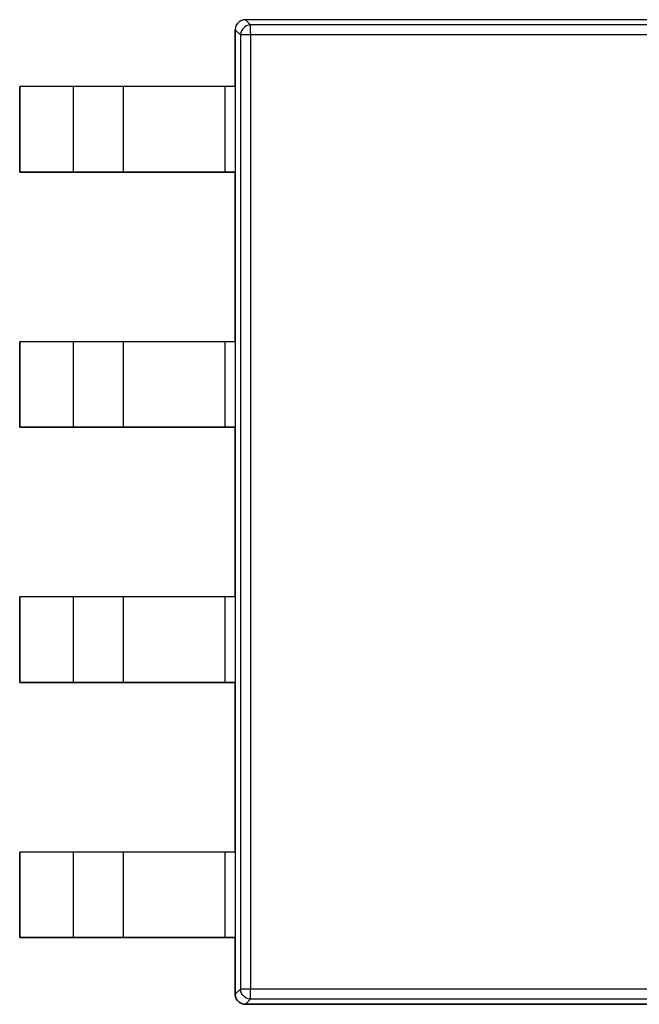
# Model space of a CAD drawing. Header units: inches. Extents: x 0 to 474, y -297 to 0.
# Tile 274 of 303: x 250.86 to 253.94, y -134.72 to -129.82. Entities that reach past the tile are written whole.
import ezdxf

# ---------------------------------------------------------------- set-up
doc = ezdxf.new("R2010")
doc.units = ezdxf.units.IN
doc.header["$MEASUREMENT"] = 0

msp = doc.modelspace()

# ---------------------------------------------------------------- linework, layer by layer
at = {"color": 7, "true_color": 0xffffff}
for p, q in [((251.9378, -129.8488), (251.9338, -129.8598)), ((251.9378, -129.8488), (251.9338, -129.8598)), ((251.9378, -129.8488), (251.9338, -129.8598)), ((251.9438, -129.8398), (251.9378, -129.8488)), ((251.9438, -129.8398), (251.9378, -129.8488)), ((251.9438, -129.8398), (251.9378, -129.8488)), ((251.9518, -129.8318), (251.9438, -129.8398)), ((251.9518, -129.8318), (251.9438, -129.8398)), ((251.9518, -129.8318), (251.9438, -129.8398)), ((251.9608, -129.8258), (251.9518, -129.8318)), ((251.9608, -129.8258), (251.9518, -129.8318)), ((251.9608, -129.8258), (251.9518, -129.8318)), ((251.9718, -129.8218), (251.9608, -129.8258)), ((251.9718, -129.8218), (251.9608, -129.8258)), ((251.9718, -129.8218), (251.9608, -129.8258)), ((251.9828, -129.8208), (251.9718, -129.8218)), ((251.9828, -129.8208), (251.9718, -129.8218)), ((251.9828, -129.8208), (251.9718, -129.8218)), ((255.7828, -129.8208), (251.9828, -129.8208)), ((251.9828, -129.8208), (251.9828, -129.8208)), ((251.9828, -129.8208), (251.9828, -129.8208)), ((251.9828, -129.8208), (251.9828, -129.8208)), ((252.0088, -129.8468), (251.9828, -129.8208)), ((255.7828, -129.8208), (251.9828, -129.8208)), ((255.7828, -129.8208), (251.9828, -129.8208)), ((251.9978, -129.8488), (251.9868, -129.8518)), ((252.0088, -129.8468), (251.9978, -129.8488)), ((252.0088, -129.8488), (252.0088, -129.8468)), ((255.2668, -129.8468), (252.0088, -129.8468)), ((252.0088, -129.8528), (252.0088, -129.8488)), ((251.9338, -129.8598), (251.9328, -129.8708)), ((251.9338, -129.8598), (251.9328, -129.8708)), ((251.9338, -129.8598), (251.9328, -129.8708)), ((251.9328, -129.8708), (251.9328, -130.1538)), ((251.9328, -129.8708), (251.9328, -129.8708)), ((251.9328, -129.8708), (251.9328, -129.8708)), ((251.9328, -129.8708), (251.9328, -129.8708)), ((251.9328, -129.8708), (251.9328, -134.6708)), ((251.9588, -129.8968), (251.9328, -129.8708)), ((251.9328, -130.1538), (251.9328, -129.8708)), ((251.9598, -129.8858), (251.9588, -129.8968)), ((251.9608, -129.8968), (251.9588, -129.8968)), ((251.9588, -129.8968), (251.9588, -134.6448)), ((251.9638, -129.8758), (251.9598, -129.8858)), ((251.9638, -129.8968), (251.9608, -129.8968)), ((251.9698, -129.8658), (251.9638, -129.8758)), ((251.9698, -129.8968), (251.9638, -129.8968)), ((251.9778, -129.8578), (251.9698, -129.8658)), ((251.9778, -129.8968), (251.9698, -129.8968)), ((251.9868, -129.8518), (251.9778, -129.8578)), ((251.9878, -129.8968), (251.9778, -129.8968)), ((251.9978, -129.8968), (251.9878, -129.8968)), ((252.0088, -129.8968), (251.9978, -129.8968)), ((252.0088, -129.8588), (252.0088, -129.8528)), ((252.0088, -129.8668), (252.0088, -129.8588)), ((252.0088, -129.8758), (252.0088, -129.8668)), ((252.0088, -129.8858), (252.0088, -129.8758)), ((252.0088, -129.8858), (252.0088, -129.8968)), ((252.0088, -129.8968), (252.0088, -134.6448)), ((255.2668, -129.8968), (252.0088, -129.8968)), ((251.9328, -130.1538), (250.8598, -130.1538)), ((250.8598, -130.1538), (250.8598, -130.5788)), ((251.1268, -130.1538), (250.8598, -130.1538)), ((250.8598, -130.5788), (250.8598, -130.1538)), ((251.1958, -130.1538), (251.1268, -130.1538)), ((251.1268, -130.5788), (251.1268, -130.1538)), ((251.2588, -130.1538), (251.1958, -130.1538)), ((251.3118, -130.1538), (251.2588, -130.1538)), ((251.3518, -130.1538), (251.3118, -130.1538)), ((251.3768, -130.1538), (251.3518, -130.1538)), ((251.4168, -130.1538), (251.3768, -130.1538)), ((251.3768, -130.5788), (251.3768, -130.1538)), ((251.4788, -130.1538), (251.4168, -130.1538)), ((251.5608, -130.1538), (251.4788, -130.1538)), ((251.6588, -130.1538), (251.5608, -130.1538)), ((251.7668, -130.1538), (251.6588, -130.1538)), ((251.8818, -130.1538), (251.7668, -130.1538)), ((251.9328, -130.1538), (251.8818, -130.1538)), ((251.8818, -130.5788), (251.8818, -130.1538)), ((251.9328, -130.1538), (251.9328, -130.5788)), ((250.8598, -130.5788), (251.9328, -130.5788)), ((251.1268, -130.5788), (250.8598, -130.5788)), ((251.1958, -130.5788), (251.1268, -130.5788)), ((251.2588, -130.5788), (251.1958, -130.5788)), ((251.3118, -130.5788), (251.2588, -130.5788)), ((251.3518, -130.5788), (251.3118, -130.5788)), ((251.3768, -130.5788), (251.3518, -130.5788)), ((251.4168, -130.5788), (251.3768, -130.5788)), ((251.4788, -130.5788), (251.4168, -130.5788)), ((251.5608, -130.5788), (251.4788, -130.5788)), ((251.6588, -130.5788), (251.5608, -130.5788)), ((251.7668, -130.5788), (251.6588, -130.5788)), ((251.8818, -130.5788), (251.7668, -130.5788)), ((251.9328, -130.5788), (251.8818, -130.5788)), ((251.9328, -130.5788), (251.9328, -131.4238)), ((251.9328, -131.4238), (251.9328, -130.5788)), ((251.9328, -131.4238), (250.8598, -131.4238)), ((250.8598, -131.4238), (250.8598, -131.8488)), ((251.1268, -131.4238), (250.8598, -131.4238)), ((250.8598, -131.8488), (250.8598, -131.4238)), ((251.1958, -131.4238), (251.1268, -131.4238)), ((251.1268, -131.8488), (251.1268, -131.4238)), ((251.2588, -131.4238), (251.1958, -131.4238)), ((251.3118, -131.4238), (251.2588, -131.4238)), ((251.3518, -131.4238), (251.3118, -131.4238)), ((251.3768, -131.4238), (251.3518, -131.4238)), ((251.4168, -131.4238), (251.3768, -131.4238)), ((251.3768, -131.8488), (251.3768, -131.4238)), ((251.4788, -131.4238), (251.4168, -131.4238)), ((251.5608, -131.4238), (251.4788, -131.4238)), ((251.6588, -131.4238), (251.5608, -131.4238)), ((251.7668, -131.4238), (251.6588, -131.4238)), ((251.8818, -131.4238), (251.7668, -131.4238)), ((251.9328, -131.4238), (251.8818, -131.4238)), ((251.8818, -131.8488), (251.8818, -131.4238)), ((251.9328, -131.4238), (251.9328, -131.8488)), ((250.8598, -131.8488), (251.9328, -131.8488)), ((251.1268, -131.8488), (250.8598, -131.8488)), ((251.1958, -131.8488), (251.1268, -131.8488)), ((251.2588, -131.8488), (251.1958, -131.8488)), ((251.3118, -131.8488), (251.2588, -131.8488)), ((251.3518, -131.8488), (251.3118, -131.8488)), ((251.3768, -131.8488), (251.3518, -131.8488)), ((251.4168, -131.8488), (251.3768, -131.8488)), ((251.4788, -131.8488), (251.4168, -131.8488)), ((251.5608, -131.8488), (251.4788, -131.8488)), ((251.6588, -131.8488), (251.5608, -131.8488)), ((251.7668, -131.8488), (251.6588, -131.8488)), ((251.8818, -131.8488), (251.7668, -131.8488)), ((251.9328, -131.8488), (251.8818, -131.8488)), ((251.9328, -131.8488), (251.9328, -132.6938)), ((251.9328, -132.6938), (251.9328, -131.8488)), ((251.9328, -132.6938), (250.8598, -132.6938)), ((250.8598, -132.6938), (250.8598, -133.1188)), ((251.1268, -132.6938), (250.8598, -132.6938)), ((250.8598, -133.1188), (250.8598, -132.6938)), ((251.1958, -132.6938), (251.1268, -132.6938)), ((251.1268, -133.1188), (251.1268, -132.6938)), ((251.2588, -132.6938), (251.1958, -132.6938)), ((251.3118, -132.6938), (251.2588, -132.6938)), ((251.3518, -132.6938), (251.3118, -132.6938)), ((251.3768, -132.6938), (251.3518, -132.6938)), ((251.4168, -132.6938), (251.3768, -132.6938)), ((251.3768, -133.1188), (251.3768, -132.6938)), ((251.4788, -132.6938), (251.4168, -132.6938)), ((251.5608, -132.6938), (251.4788, -132.6938)), ((251.6588, -132.6938), (251.5608, -132.6938)), ((251.7668, -132.6938), (251.6588, -132.6938)), ((251.8818, -132.6938), (251.7668, -132.6938)), ((251.9328, -132.6938), (251.8818, -132.6938)), ((251.8818, -133.1188), (251.8818, -132.6938)), ((251.9328, -132.6938), (251.9328, -133.1188)), ((250.8598, -133.1188), (251.9328, -133.1188)), ((251.1268, -133.1188), (250.8598, -133.1188)), ((251.1958, -133.1188), (251.1268, -133.1188)), ((251.2588, -133.1188), (251.1958, -133.1188)), ((251.3118, -133.1188), (251.2588, -133.1188)), ((251.3518, -133.1188), (251.3118, -133.1188)), ((251.3768, -133.1188), (251.3518, -133.1188)), ((251.4168, -133.1188), (251.3768, -133.1188)), ((251.4788, -133.1188), (251.4168, -133.1188)), ((251.5608, -133.1188), (251.4788, -133.1188)), ((251.6588, -133.1188), (251.5608, -133.1188)), ((251.7668, -133.1188), (251.6588, -133.1188)), ((251.8818, -133.1188), (251.7668, -133.1188)), ((251.9328, -133.1188), (251.8818, -133.1188)), ((251.9328, -133.1188), (251.9328, -133.9638)), ((251.9328, -133.9638), (251.9328, -133.1188)), ((251.9328, -133.9638), (250.8598, -133.9638)), ((250.8598, -133.9638), (250.8598, -134.3888)), ((251.1268, -133.9638), (250.8598, -133.9638)), ((250.8598, -134.3888), (250.8598, -133.9638)), ((251.1958, -133.9638), (251.1268, -133.9638)), ((251.1268, -134.3888), (251.1268, -133.9638)), ((251.2588, -133.9638), (251.1958, -133.9638)), ((251.3118, -133.9638), (251.2588, -133.9638)), ((251.3518, -133.9638), (251.3118, -133.9638)), ((251.3768, -133.9638), (251.3518, -133.9638)), ((251.4168, -133.9638), (251.3768, -133.9638)), ((251.3768, -134.3888), (251.3768, -133.9638)), ((251.4788, -133.9638), (251.4168, -133.9638)), ((251.5608, -133.9638), (251.4788, -133.9638)), ((251.6588, -133.9638), (251.5608, -133.9638)), ((251.7668, -133.9638), (251.6588, -133.9638)), ((251.8818, -133.9638), (251.7668, -133.9638)), ((251.9328, -133.9638), (251.8818, -133.9638)), ((251.8818, -134.3888), (251.8818, -133.9638)), ((251.9328, -133.9638), (251.9328, -134.3888)), ((250.8598, -134.3888), (251.9328, -134.3888)), ((251.1268, -134.3888), (250.8598, -134.3888)), ((251.1958, -134.3888), (251.1268, -134.3888)), ((251.2588, -134.3888), (251.1958, -134.3888)), ((251.3118, -134.3888), (251.2588, -134.3888)), ((251.3518, -134.3888), (251.3118, -134.3888)), ((251.3768, -134.3888), (251.3518, -134.3888)), ((251.4168, -134.3888), (251.3768, -134.3888)), ((251.4788, -134.3888), (251.4168, -134.3888)), ((251.5608, -134.3888), (251.4788, -134.3888)), ((251.6588, -134.3888), (251.5608, -134.3888)), ((251.7668, -134.3888), (251.6588, -134.3888)), ((251.8818, -134.3888), (251.7668, -134.3888)), ((251.9328, -134.3888), (251.8818, -134.3888)), ((251.9328, -134.3888), (251.9328, -134.6708)), ((251.9328, -134.6708), (251.9328, -134.3888)), ((251.9588, -134.6448), (251.9328, -134.6708)), ((251.9608, -134.6448), (251.9588, -134.6448)), ((251.9598, -134.6558), (251.9588, -134.6448)), ((251.9638, -134.6448), (251.9608, -134.6448)), ((251.9698, -134.6448), (251.9638, -134.6448)), ((251.9778, -134.6448), (251.9698, -134.6448)), ((251.9878, -134.6448), (251.9778, -134.6448)), ((251.9978, -134.6448), (251.9878, -134.6448)), ((252.0088, -134.6448), (251.9978, -134.6448)), ((252.0088, -134.6558), (252.0088, -134.6448)), ((255.2668, -134.6448), (252.0088, -134.6448)), ((251.9328, -134.6708), (251.9338, -134.6818)), ((251.9328, -134.6708), (251.9328, -134.6708)), ((251.9328, -134.6708), (251.9328, -134.6708)), ((251.9338, -134.6818), (251.9328, -134.6708)), ((251.9328, -134.6738), (251.9328, -134.6708)), ((251.9338, -134.6818), (251.9328, -134.6738)), ((251.9338, -134.6818), (251.9378, -134.6928)), ((251.9378, -134.6928), (251.9338, -134.6818)), ((251.9348, -134.6868), (251.9338, -134.6818)), ((251.9378, -134.6928), (251.9348, -134.6868)), ((251.9378, -134.6928), (251.9398, -134.6978)), ((251.9438, -134.7018), (251.9378, -134.6928)), ((251.9398, -134.6978), (251.9378, -134.6928)), ((251.9398, -134.6978), (251.9438, -134.7018)), ((251.9438, -134.7018), (251.9398, -134.6978)), ((251.9638, -134.6668), (251.9598, -134.6558)), ((251.9698, -134.6758), (251.9638, -134.6668)), ((251.9778, -134.6838), (251.9698, -134.6758)), ((251.9868, -134.6898), (251.9778, -134.6838)), ((252.0088, -134.6948), (251.9828, -134.7208)), ((251.9978, -134.6938), (251.9868, -134.6898)), ((252.0088, -134.6948), (251.9978, -134.6938)), ((252.0088, -134.6658), (252.0088, -134.6558)), ((252.0088, -134.6748), (252.0088, -134.6658)), ((252.0088, -134.6828), (252.0088, -134.6748)), ((252.0088, -134.6888), (252.0088, -134.6828)), ((252.0088, -134.6928), (252.0088, -134.6888)), ((252.0088, -134.6928), (252.0088, -134.6948)), ((255.2668, -134.6948), (252.0088, -134.6948)), ((251.9438, -134.7018), (251.9558, -134.7138)), ((251.9518, -134.7098), (251.9438, -134.7018)), ((251.9468, -134.7058), (251.9438, -134.7018)), ((251.9518, -134.7098), (251.9468, -134.7058)), ((251.9608, -134.7158), (251.9518, -134.7098)), ((251.9558, -134.7138), (251.9518, -134.7098)), ((251.9558, -134.7138), (251.9608, -134.7158)), ((251.9608, -134.7158), (251.9558, -134.7138)), ((251.9608, -134.7158), (251.9718, -134.7198)), ((251.9718, -134.7198), (251.9608, -134.7158)), ((251.9668, -134.7178), (251.9608, -134.7158)), ((251.9718, -134.7198), (251.9668, -134.7178)), ((251.9718, -134.7198), (251.9828, -134.7208)), ((251.9828, -134.7208), (251.9718, -134.7198)), ((251.9798, -134.7208), (251.9718, -134.7198)), ((251.9828, -134.7208), (251.9798, -134.7208)), ((251.9828, -134.7208), (255.7828, -134.7208)), ((251.9828, -134.7208), (251.9828, -134.7208)), ((251.9828, -134.7208), (251.9828, -134.7208)), ((255.7828, -134.7208), (251.9828, -134.7208)), ((253.8828, -134.7208), (251.9828, -134.7208)), ((255.7828, -134.7208), (253.8828, -134.7208))]:
    msp.add_line(p, q, dxfattribs=at)
at = {"color": 18, "true_color": 0x000000}
for p, q in [((251.9378, -129.8488), (251.9338, -129.8598)), ((251.9378, -129.8488), (251.9338, -129.8598)), ((251.9378, -129.8488), (251.9338, -129.8598)), ((251.9438, -129.8398), (251.9378, -129.8488)), ((251.9438, -129.8398), (251.9378, -129.8488)), ((251.9438, -129.8398), (251.9378, -129.8488)), ((251.9518, -129.8318), (251.9438, -129.8398)), ((251.9518, -129.8318), (251.9438, -129.8398)), ((251.9518, -129.8318), (251.9438, -129.8398)), ((251.9608, -129.8258), (251.9518, -129.8318)), ((251.9608, -129.8258), (251.9518, -129.8318)), ((251.9608, -129.8258), (251.9518, -129.8318)), ((251.9718, -129.8218), (251.9608, -129.8258)), ((251.9718, -129.8218), (251.9608, -129.8258)), ((251.9718, -129.8218), (251.9608, -129.8258)), ((251.9828, -129.8208), (251.9718, -129.8218)), ((251.9828, -129.8208), (251.9718, -129.8218)), ((251.9828, -129.8208), (251.9718, -129.8218)), ((255.7828, -129.8208), (251.9828, -129.8208)), ((251.9828, -129.8208), (251.9828, -129.8208)), ((251.9828, -129.8208), (251.9828, -129.8208)), ((251.9828, -129.8208), (251.9828, -129.8208)), ((252.0088, -129.8468), (251.9828, -129.8208)), ((255.7828, -129.8208), (251.9828, -129.8208)), ((255.7828, -129.8208), (251.9828, -129.8208)), ((251.9978, -129.8488), (251.9868, -129.8518)), ((252.0088, -129.8468), (251.9978, -129.8488)), ((252.0088, -129.8488), (252.0088, -129.8468)), ((255.2668, -129.8468), (252.0088, -129.8468)), ((252.0088, -129.8528), (252.0088, -129.8488)), ((251.9338, -129.8598), (251.9328, -129.8708)), ((251.9338, -129.8598), (251.9328, -129.8708)), ((251.9338, -129.8598), (251.9328, -129.8708)), ((251.9328, -129.8708), (251.9328, -130.1538)), ((251.9328, -129.8708), (251.9328, -129.8708)), ((251.9328, -129.8708), (251.9328, -129.8708)), ((251.9328, -129.8708), (251.9328, -129.8708)), ((251.9328, -129.8708), (251.9328, -134.6708)), ((251.9588, -129.8968), (251.9328, -129.8708)), ((251.9328, -130.1538), (251.9328, -129.8708)), ((251.9598, -129.8858), (251.9588, -129.8968)), ((251.9608, -129.8968), (251.9588, -129.8968)), ((251.9588, -129.8968), (251.9588, -134.6448)), ((251.9638, -129.8758), (251.9598, -129.8858)), ((251.9638, -129.8968), (251.9608, -129.8968)), ((251.9698, -129.8658), (251.9638, -129.8758)), ((251.9698, -129.8968), (251.9638, -129.8968)), ((251.9778, -129.8578), (251.9698, -129.8658)), ((251.9778, -129.8968), (251.9698, -129.8968)), ((251.9868, -129.8518), (251.9778, -129.8578)), ((251.9878, -129.8968), (251.9778, -129.8968)), ((251.9978, -129.8968), (251.9878, -129.8968)), ((252.0088, -129.8968), (251.9978, -129.8968)), ((252.0088, -129.8588), (252.0088, -129.8528)), ((252.0088, -129.8668), (252.0088, -129.8588)), ((252.0088, -129.8758), (252.0088, -129.8668)), ((252.0088, -129.8858), (252.0088, -129.8758)), ((252.0088, -129.8858), (252.0088, -129.8968)), ((252.0088, -129.8968), (252.0088, -134.6448)), ((255.2668, -129.8968), (252.0088, -129.8968)), ((251.9328, -130.1538), (250.8598, -130.1538)), ((250.8598, -130.1538), (250.8598, -130.5788)), ((251.1268, -130.1538), (250.8598, -130.1538)), ((250.8598, -130.5788), (250.8598, -130.1538)), ((251.1958, -130.1538), (251.1268, -130.1538)), ((251.1268, -130.5788), (251.1268, -130.1538)), ((251.2588, -130.1538), (251.1958, -130.1538)), ((251.3118, -130.1538), (251.2588, -130.1538)), ((251.3518, -130.1538), (251.3118, -130.1538)), ((251.3768, -130.1538), (251.3518, -130.1538)), ((251.4168, -130.1538), (251.3768, -130.1538)), ((251.3768, -130.5788), (251.3768, -130.1538)), ((251.4788, -130.1538), (251.4168, -130.1538)), ((251.5608, -130.1538), (251.4788, -130.1538)), ((251.6588, -130.1538), (251.5608, -130.1538)), ((251.7668, -130.1538), (251.6588, -130.1538)), ((251.8818, -130.1538), (251.7668, -130.1538)), ((251.9328, -130.1538), (251.8818, -130.1538)), ((251.8818, -130.5788), (251.8818, -130.1538)), ((251.9328, -130.1538), (251.9328, -130.5788)), ((250.8598, -130.5788), (251.9328, -130.5788)), ((251.1268, -130.5788), (250.8598, -130.5788)), ((251.1958, -130.5788), (251.1268, -130.5788)), ((251.2588, -130.5788), (251.1958, -130.5788)), ((251.3118, -130.5788), (251.2588, -130.5788)), ((251.3518, -130.5788), (251.3118, -130.5788)), ((251.3768, -130.5788), (251.3518, -130.5788)), ((251.4168, -130.5788), (251.3768, -130.5788)), ((251.4788, -130.5788), (251.4168, -130.5788)), ((251.5608, -130.5788), (251.4788, -130.5788)), ((251.6588, -130.5788), (251.5608, -130.5788)), ((251.7668, -130.5788), (251.6588, -130.5788)), ((251.8818, -130.5788), (251.7668, -130.5788)), ((251.9328, -130.5788), (251.8818, -130.5788)), ((251.9328, -130.5788), (251.9328, -131.4238)), ((251.9328, -131.4238), (251.9328, -130.5788)), ((251.9328, -131.4238), (250.8598, -131.4238)), ((250.8598, -131.4238), (250.8598, -131.8488)), ((251.1268, -131.4238), (250.8598, -131.4238)), ((250.8598, -131.8488), (250.8598, -131.4238)), ((251.1958, -131.4238), (251.1268, -131.4238)), ((251.1268, -131.8488), (251.1268, -131.4238)), ((251.2588, -131.4238), (251.1958, -131.4238)), ((251.3118, -131.4238), (251.2588, -131.4238)), ((251.3518, -131.4238), (251.3118, -131.4238)), ((251.3768, -131.4238), (251.3518, -131.4238)), ((251.4168, -131.4238), (251.3768, -131.4238)), ((251.3768, -131.8488), (251.3768, -131.4238)), ((251.4788, -131.4238), (251.4168, -131.4238)), ((251.5608, -131.4238), (251.4788, -131.4238)), ((251.6588, -131.4238), (251.5608, -131.4238)), ((251.7668, -131.4238), (251.6588, -131.4238)), ((251.8818, -131.4238), (251.7668, -131.4238)), ((251.9328, -131.4238), (251.8818, -131.4238)), ((251.8818, -131.8488), (251.8818, -131.4238)), ((251.9328, -131.4238), (251.9328, -131.8488)), ((250.8598, -131.8488), (251.9328, -131.8488)), ((251.1268, -131.8488), (250.8598, -131.8488)), ((251.1958, -131.8488), (251.1268, -131.8488)), ((251.2588, -131.8488), (251.1958, -131.8488)), ((251.3118, -131.8488), (251.2588, -131.8488)), ((251.3518, -131.8488), (251.3118, -131.8488)), ((251.3768, -131.8488), (251.3518, -131.8488)), ((251.4168, -131.8488), (251.3768, -131.8488)), ((251.4788, -131.8488), (251.4168, -131.8488)), ((251.5608, -131.8488), (251.4788, -131.8488)), ((251.6588, -131.8488), (251.5608, -131.8488)), ((251.7668, -131.8488), (251.6588, -131.8488)), ((251.8818, -131.8488), (251.7668, -131.8488)), ((251.9328, -131.8488), (251.8818, -131.8488)), ((251.9328, -131.8488), (251.9328, -132.6938)), ((251.9328, -132.6938), (251.9328, -131.8488)), ((251.9328, -132.6938), (250.8598, -132.6938)), ((250.8598, -132.6938), (250.8598, -133.1188)), ((251.1268, -132.6938), (250.8598, -132.6938)), ((250.8598, -133.1188), (250.8598, -132.6938)), ((251.1958, -132.6938), (251.1268, -132.6938)), ((251.1268, -133.1188), (251.1268, -132.6938)), ((251.2588, -132.6938), (251.1958, -132.6938)), ((251.3118, -132.6938), (251.2588, -132.6938)), ((251.3518, -132.6938), (251.3118, -132.6938)), ((251.3768, -132.6938), (251.3518, -132.6938)), ((251.4168, -132.6938), (251.3768, -132.6938)), ((251.3768, -133.1188), (251.3768, -132.6938)), ((251.4788, -132.6938), (251.4168, -132.6938)), ((251.5608, -132.6938), (251.4788, -132.6938)), ((251.6588, -132.6938), (251.5608, -132.6938)), ((251.7668, -132.6938), (251.6588, -132.6938)), ((251.8818, -132.6938), (251.7668, -132.6938)), ((251.9328, -132.6938), (251.8818, -132.6938)), ((251.8818, -133.1188), (251.8818, -132.6938)), ((251.9328, -132.6938), (251.9328, -133.1188)), ((250.8598, -133.1188), (251.9328, -133.1188)), ((251.1268, -133.1188), (250.8598, -133.1188)), ((251.1958, -133.1188), (251.1268, -133.1188)), ((251.2588, -133.1188), (251.1958, -133.1188)), ((251.3118, -133.1188), (251.2588, -133.1188)), ((251.3518, -133.1188), (251.3118, -133.1188)), ((251.3768, -133.1188), (251.3518, -133.1188)), ((251.4168, -133.1188), (251.3768, -133.1188)), ((251.4788, -133.1188), (251.4168, -133.1188)), ((251.5608, -133.1188), (251.4788, -133.1188)), ((251.6588, -133.1188), (251.5608, -133.1188)), ((251.7668, -133.1188), (251.6588, -133.1188)), ((251.8818, -133.1188), (251.7668, -133.1188)), ((251.9328, -133.1188), (251.8818, -133.1188)), ((251.9328, -133.1188), (251.9328, -133.9638)), ((251.9328, -133.9638), (251.9328, -133.1188)), ((251.9328, -133.9638), (250.8598, -133.9638)), ((250.8598, -133.9638), (250.8598, -134.3888)), ((251.1268, -133.9638), (250.8598, -133.9638)), ((250.8598, -134.3888), (250.8598, -133.9638)), ((251.1958, -133.9638), (251.1268, -133.9638)), ((251.1268, -134.3888), (251.1268, -133.9638)), ((251.2588, -133.9638), (251.1958, -133.9638)), ((251.3118, -133.9638), (251.2588, -133.9638)), ((251.3518, -133.9638), (251.3118, -133.9638)), ((251.3768, -133.9638), (251.3518, -133.9638)), ((251.4168, -133.9638), (251.3768, -133.9638)), ((251.3768, -134.3888), (251.3768, -133.9638)), ((251.4788, -133.9638), (251.4168, -133.9638)), ((251.5608, -133.9638), (251.4788, -133.9638)), ((251.6588, -133.9638), (251.5608, -133.9638)), ((251.7668, -133.9638), (251.6588, -133.9638)), ((251.8818, -133.9638), (251.7668, -133.9638)), ((251.9328, -133.9638), (251.8818, -133.9638)), ((251.8818, -134.3888), (251.8818, -133.9638)), ((251.9328, -133.9638), (251.9328, -134.3888)), ((250.8598, -134.3888), (251.9328, -134.3888)), ((251.1268, -134.3888), (250.8598, -134.3888)), ((251.1958, -134.3888), (251.1268, -134.3888)), ((251.2588, -134.3888), (251.1958, -134.3888)), ((251.3118, -134.3888), (251.2588, -134.3888)), ((251.3518, -134.3888), (251.3118, -134.3888)), ((251.3768, -134.3888), (251.3518, -134.3888)), ((251.4168, -134.3888), (251.3768, -134.3888)), ((251.4788, -134.3888), (251.4168, -134.3888)), ((251.5608, -134.3888), (251.4788, -134.3888)), ((251.6588, -134.3888), (251.5608, -134.3888)), ((251.7668, -134.3888), (251.6588, -134.3888)), ((251.8818, -134.3888), (251.7668, -134.3888)), ((251.9328, -134.3888), (251.8818, -134.3888)), ((251.9328, -134.3888), (251.9328, -134.6708)), ((251.9328, -134.6708), (251.9328, -134.3888)), ((251.9588, -134.6448), (251.9328, -134.6708)), ((251.9608, -134.6448), (251.9588, -134.6448)), ((251.9598, -134.6558), (251.9588, -134.6448)), ((251.9638, -134.6448), (251.9608, -134.6448)), ((251.9698, -134.6448), (251.9638, -134.6448)), ((251.9778, -134.6448), (251.9698, -134.6448)), ((251.9878, -134.6448), (251.9778, -134.6448)), ((251.9978, -134.6448), (251.9878, -134.6448)), ((252.0088, -134.6448), (251.9978, -134.6448)), ((252.0088, -134.6558), (252.0088, -134.6448)), ((255.2668, -134.6448), (252.0088, -134.6448)), ((251.9328, -134.6708), (251.9338, -134.6818)), ((251.9328, -134.6708), (251.9328, -134.6708)), ((251.9328, -134.6708), (251.9328, -134.6708)), ((251.9338, -134.6818), (251.9328, -134.6708)), ((251.9328, -134.6738), (251.9328, -134.6708)), ((251.9338, -134.6818), (251.9328, -134.6738)), ((251.9338, -134.6818), (251.9378, -134.6928)), ((251.9378, -134.6928), (251.9338, -134.6818)), ((251.9348, -134.6868), (251.9338, -134.6818)), ((251.9378, -134.6928), (251.9348, -134.6868)), ((251.9378, -134.6928), (251.9398, -134.6978)), ((251.9438, -134.7018), (251.9378, -134.6928)), ((251.9398, -134.6978), (251.9378, -134.6928)), ((251.9398, -134.6978), (251.9438, -134.7018)), ((251.9438, -134.7018), (251.9398, -134.6978)), ((251.9638, -134.6668), (251.9598, -134.6558)), ((251.9698, -134.6758), (251.9638, -134.6668)), ((251.9778, -134.6838), (251.9698, -134.6758)), ((251.9868, -134.6898), (251.9778, -134.6838)), ((252.0088, -134.6948), (251.9828, -134.7208)), ((251.9978, -134.6938), (251.9868, -134.6898)), ((252.0088, -134.6948), (251.9978, -134.6938)), ((252.0088, -134.6658), (252.0088, -134.6558)), ((252.0088, -134.6748), (252.0088, -134.6658)), ((252.0088, -134.6828), (252.0088, -134.6748)), ((252.0088, -134.6888), (252.0088, -134.6828)), ((252.0088, -134.6928), (252.0088, -134.6888)), ((252.0088, -134.6928), (252.0088, -134.6948)), ((255.2668, -134.6948), (252.0088, -134.6948)), ((251.9438, -134.7018), (251.9558, -134.7138)), ((251.9518, -134.7098), (251.9438, -134.7018)), ((251.9468, -134.7058), (251.9438, -134.7018)), ((251.9518, -134.7098), (251.9468, -134.7058)), ((251.9608, -134.7158), (251.9518, -134.7098)), ((251.9558, -134.7138), (251.9518, -134.7098)), ((251.9558, -134.7138), (251.9608, -134.7158)), ((251.9608, -134.7158), (251.9558, -134.7138)), ((251.9608, -134.7158), (251.9718, -134.7198)), ((251.9718, -134.7198), (251.9608, -134.7158)), ((251.9668, -134.7178), (251.9608, -134.7158)), ((251.9718, -134.7198), (251.9668, -134.7178)), ((251.9718, -134.7198), (251.9828, -134.7208)), ((251.9828, -134.7208), (251.9718, -134.7198)), ((251.9798, -134.7208), (251.9718, -134.7198)), ((251.9828, -134.7208), (251.9798, -134.7208)), ((251.9828, -134.7208), (255.7828, -134.7208)), ((251.9828, -134.7208), (251.9828, -134.7208)), ((251.9828, -134.7208), (251.9828, -134.7208)), ((255.7828, -134.7208), (251.9828, -134.7208)), ((253.8828, -134.7208), (251.9828, -134.7208)), ((255.7828, -134.7208), (253.8828, -134.7208))]:
    msp.add_line(p, q, dxfattribs=at)

doc.saveas('drawing.dxf')
